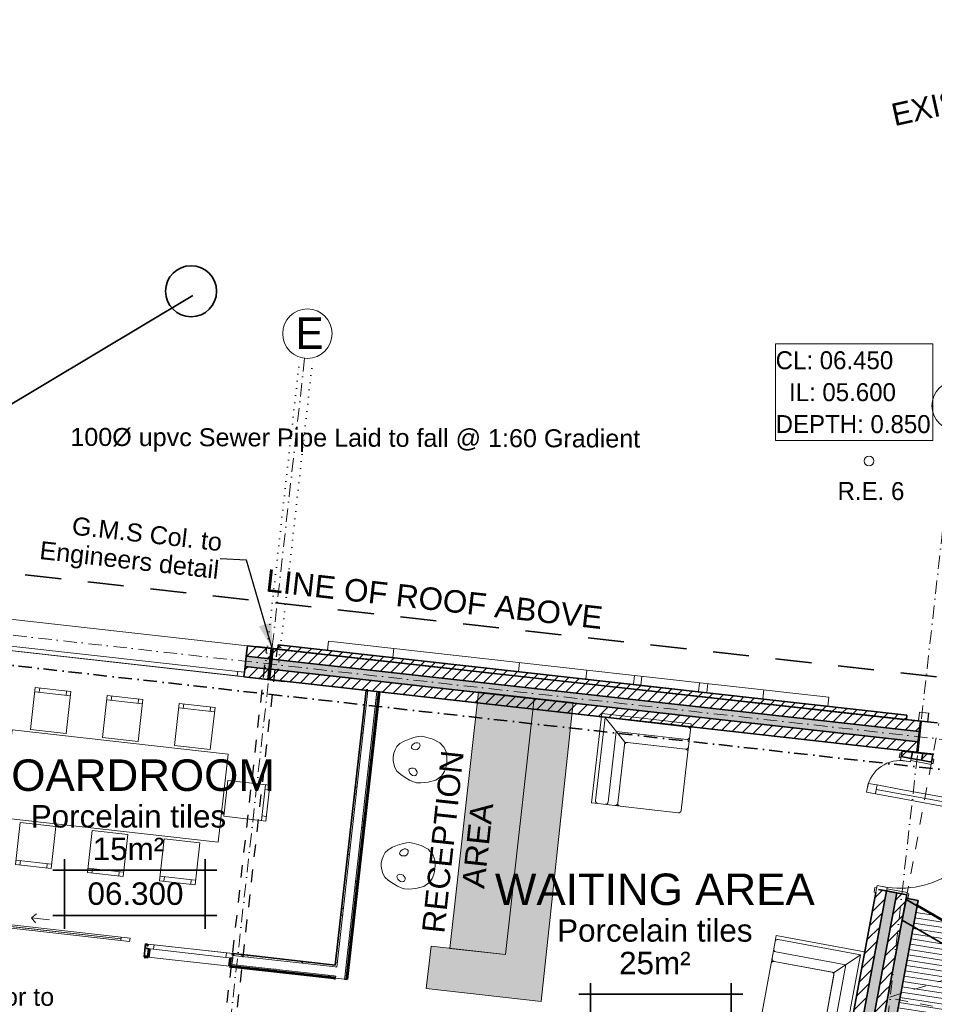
# Model space of a CAD drawing. Header units: millimetres. Extents: x -115474967 to 444143, y -74377 to 241828222.
# Tile 563 of 590: x 210385 to 220560, y 332842 to 343794. Entities that reach past the tile are written whole.
import ezdxf

# ---------------------------------------------------------------- set-up
doc = ezdxf.new("R2010")
doc.units = ezdxf.units.MM
doc.header["$MEASUREMENT"] = 0
for name, pattern in [('Dashed', [280, 140, -140]), ('Dense Dotted', [80, 0, -80]), ('Dot & Dashed', [280, 150, -60, 0, -70]), ('Long Dashed', [700, 400, -300])]:
    doc.linetypes.add(name, pattern=pattern)
for name, color, linetype, lineweight in [('0_Pen_No__1', 7, 'Continuous', 30), ('0_Pen_No__16', 9, 'Continuous', 20), ('0_Pen_No__6', 7, 'Continuous', 5), ('A_BEAMS_Pen_No__2', 7, 'Continuous', 20), ('A_BEAMS_Pen_No__3', 7, 'Continuous', 15), ('A_COLUMNS_Pen_No__3', 7, 'Continuous', 15), ('A_COLUMNS_Pen_No__84', 255, 'Continuous', 20), ('A_FLOORS STRUCTURE_Pen_No__3', 7, 'Continuous', 15), ('A_FLOORS STRUCTURE_Pen_No__8', 255, 'Continuous', 0), ('A_ROOF SHEET_Pen_No__5', 7, 'Continuous', 5), ('A_SURVEY_Pen_No__1', 7, 'Continuous', 30), ('A_SURVEY_Pen_No__6', 7, 'Continuous', 5), ('A_WALL LOAD_Pen_No__1', 7, 'Continuous', 30), ('A_WALL LOAD_Pen_No__128', 9, 'Continuous', 0), ('A_WALL LOAD_Pen_No__3', 7, 'Continuous', 15), ('A_WALL LOAD_Pen_No__41', 7, 'Continuous', 60), ('A_WALL LOAD_Pen_No__6', 7, 'Continuous', 5), ('B_FURN LOOSE_Pen_No__4', 7, 'Continuous', 5), ('C-GRID _Pen_No__5', 7, 'Continuous', 5), ('C_TEXT GA_Pen_No__6', 7, 'Continuous', 5), ('PALLISADE FENCE_Pen_No__1', 7, 'Continuous', 30), ('SEWER LINE_Pen_No__1', 7, 'Continuous', 30), ('SEWER LINE_Pen_No__10', 9, 'Continuous', 20), ('SEWER LINE_Pen_No__6', 7, 'Continuous', 5)]:
    doc.layers.add(name, color=color, linetype=linetype, lineweight=lineweight)
for name, color, linetype in [('A_BEAMS', 7, 'Continuous'), ('A_COLUMNS', 7, 'Continuous'), ('B_FURN LOOSE', 7, 'Continuous')]:
    doc.layers.add(name, color=color, linetype=linetype)
for name, color, linetype, lineweight, true_color in [('A_COLUMNS_Pen_No__7', 7, 'Continuous', 5, 0x3f3f3f), ('A_WALL LOAD_Pen_No__21', 7, 'Continuous', 0, 0x73a901), ('A_WALL LOAD_Pen_No__7', 7, 'Continuous', 5, 0x3f3f3f)]:
    doc.layers.add(name, color=color, linetype=linetype, lineweight=lineweight, true_color=true_color)
doc.styles.add('GENERATED_STYLE_1', font='GOTHIC.TTF')
doc.styles.add('GENERATED_STYLE_4', font='txt.shx')
doc.dimstyles.new('GENERATED_STYLE__5', dxfattribs={"dimtxt": 0.18, "dimasz": 273.6, "dimexe": 0.18, "dimexo": 0.0625, "dimgap": 0.09, "dimtad": 0, "dimtih": 1, "dimtoh": 1, "dimdec": 4, "dimzin": 0, "dimdsep": 46, "dimcen": 0.09, "dimadec": 0, "dimazin": 0, "dimtfac": 1, "dimtdec": 4, "dimtmove": 0, "dimatfit": 3, "dimldrblk": 'ARROWHEAD_5', "dimfxl": 1, "dimtolj": 1, "dimtzin": 0, "dimarcsym": 0})
pattern_1 = [(45, (-139724, 252382.34), (-63.63961, 63.63961), [])]
pattern_2 = [(0, (-139724, 252382.34), (0, 75), [0, -75])]
pattern_3 = [(45, (0, 0), (-159.09903, 159.09903), []), (45, (-53.03, 53.03), (-159.09903, 159.09903), [])]

# ---------------------------------------------------------------- blocks, each defined once
blk = doc.blocks.new('TRANSNET LOGO[44]', base_point=(353535, 84400))
at = {"layer": 'A_BEAMS_Pen_No__3', "color": 30, "linetype": 'Continuous', "lineweight": 15}
for p, q in [((353535, 84400), (353546, 84499)), ((353546, 84499), (354270, 84418)), ((353535, 84400), (354259, 84319)), ((354259, 84319), (354270, 84418)), ((354270, 84418), (356419, 84178)), ((354259, 84319), (356408, 84078)), ((355659, 84162), (355670, 84261)), ((356408, 84078), (356419, 84178)), ((356419, 84178), (356948, 84118)), ((356937, 84019), (356948, 84118)), ((356948, 84118), (359111, 83876)), ((356408, 84078), (356937, 84019)), ((356937, 84019), (359100, 83776)), ((357018, 84010), (357029, 84109)), ((357661, 83938), (357673, 84037)), ((357754, 83927), (357765, 84027)), ((358376, 83858), (358387, 83957)), ((359100, 83776), (359111, 83876))]:
    blk.add_line(p, q, dxfattribs=at)
blk = doc.blocks.new('Downspout 24[47]', base_point=(360165, 83654))
at = {"layer": 'A_COLUMNS_Pen_No__84', "color": 255, "linetype": 'Continuous', "lineweight": 20, "flags": 128}
for points in [[(360250, 83596), (360212, 83601), (360223, 83700), (360119, 83711), (360108, 83612), (360071, 83616), (360070, 83614), (360110, 83610), (360121, 83709), (360221, 83698), (360210, 83599), (360249, 83594)], [(360250, 83596), (360212, 83601), (360223, 83700), (360119, 83711), (360108, 83612), (360071, 83616), (360070, 83614), (360110, 83610), (360121, 83709), (360221, 83698), (360210, 83599), (360249, 83594)], [(360250, 83596), (360212, 83601), (360223, 83700), (360119, 83711), (360108, 83612), (360071, 83616), (360070, 83614), (360110, 83610), (360121, 83709), (360221, 83698), (360210, 83599), (360249, 83594)], [(360250, 83596), (360212, 83601), (360223, 83700), (360119, 83711), (360108, 83612), (360071, 83616), (360070, 83614), (360110, 83610), (360121, 83709), (360221, 83698), (360210, 83599), (360249, 83594)], [(360250, 83596), (360212, 83601), (360223, 83700), (360119, 83711), (360108, 83612), (360071, 83616), (360070, 83614), (360110, 83610), (360121, 83709), (360221, 83698), (360210, 83599), (360249, 83594)], [(360250, 83596), (360212, 83601), (360223, 83700), (360119, 83711), (360108, 83612), (360071, 83616), (360070, 83614), (360110, 83610), (360121, 83709), (360221, 83698), (360210, 83599), (360249, 83594)], [(360210, 83599), (360220, 83698), (360121, 83709), (360110, 83610)]]:
    blk.add_lwpolyline(points, close=True, dxfattribs=at)
blk = doc.blocks.new('Designer Chair 11 24[74]', base_point=(354758, 82224))
at = {"layer": 'B_FURN LOOSE_Pen_No__4', "color": 5, "linetype": 'Continuous', "lineweight": 5}
for p, q in [((354413, 82257), (354366, 82247)), ((354449, 82259), (354413, 82257)), ((354496, 82250), (354449, 82259)), ((354176, 82147), (354156, 82111)), ((354208, 82180), (354176, 82147)), ((354257, 82208), (354208, 82180)), ((354313, 82230), (354257, 82208)), ((354366, 82247), (354313, 82230)), ((354336, 82142), (354341, 82157)), ((354341, 82157), (354353, 82171)), ((354353, 82171), (354370, 82182)), ((354370, 82182), (354388, 82189)), ((354388, 82189), (354406, 82189)), ((354406, 82189), (354421, 82182)), ((354421, 82182), (354431, 82170)), ((354432, 82154), (354428, 82138)), ((354431, 82170), (354432, 82154)), ((354574, 82225), (354496, 82250)), ((354652, 82185), (354574, 82225)), ((354700, 82132), (354652, 82185)), ((354141, 82073), (354132, 82035)), ((354132, 81995), (354132, 82035)), ((354156, 82111), (354141, 82073)), ((354338, 82129), (354336, 82142)), ((354347, 82121), (354338, 82129)), ((354361, 82112), (354347, 82121)), ((354380, 82110), (354361, 82112)), ((354400, 82113), (354380, 82110)), ((354416, 82124), (354400, 82113)), ((354428, 82138), (354416, 82124)), ((354704, 82125), (354700, 82132)), ((354724, 82073), (354704, 82125)), ((354726, 82067), (354724, 82073)), ((354731, 82012), (354726, 82067)), ((354138, 81955), (354132, 81995)), ((354149, 81915), (354138, 81955)), ((354728, 81965), (354720, 81919)), ((354728, 81965), (354731, 82012)), ((354173, 81875), (354149, 81915)), ((354214, 81837), (354173, 81875)), ((354263, 81803), (354214, 81837)), ((354311, 81896), (354306, 81883)), ((354306, 81883), (354307, 81868)), ((354307, 81868), (354316, 81851)), ((354321, 81902), (354311, 81896)), ((354316, 81851), (354329, 81836)), ((354337, 81906), (354321, 81902)), ((354329, 81836), (354346, 81826)), ((354356, 81905), (354337, 81906)), ((354346, 81826), (354363, 81822)), ((354374, 81896), (354356, 81905)), ((354363, 81822), (354380, 81825)), ((354388, 81883), (354374, 81896)), ((354380, 81825), (354391, 81834)), ((354396, 81866), (354388, 81883)), ((354391, 81834), (354397, 81849)), ((354397, 81849), (354396, 81866)), ((354668, 81815), (354662, 81810)), ((354699, 81861), (354668, 81815)), ((354703, 81867), (354699, 81861)), ((354720, 81919), (354703, 81867)), ((354311, 81774), (354263, 81803)), ((354354, 81754), (354311, 81774)), ((354389, 81743), (354354, 81754)), ((354437, 81741), (354389, 81743)), ((354518, 81748), (354437, 81741)), ((354604, 81769), (354518, 81748)), ((354662, 81810), (354604, 81769))]:
    blk.add_line(p, q, dxfattribs=at)
blk = doc.blocks.new('Designer Chair 11 24[78]', base_point=(354833, 82890))
at = {"layer": 'B_FURN LOOSE_Pen_No__4', "color": 5, "linetype": 'Continuous', "lineweight": 5}
for p, q in [((354339, 83359), (354307, 83326)), ((354388, 83387), (354339, 83359)), ((354443, 83410), (354388, 83387)), ((354496, 83427), (354443, 83410)), ((354472, 83337), (354484, 83351)), ((354484, 83351), (354500, 83363)), ((354543, 83438), (354496, 83427)), ((354500, 83363), (354518, 83369)), ((354518, 83369), (354537, 83369)), ((354537, 83369), (354552, 83363)), ((354579, 83441), (354543, 83438)), ((354552, 83363), (354561, 83351)), ((354561, 83351), (354563, 83335)), ((354626, 83432), (354579, 83441)), ((354704, 83407), (354626, 83432)), ((354783, 83368), (354704, 83407)), ((354831, 83315), (354783, 83368)), ((354273, 83252), (354264, 83213)), ((354287, 83290), (354273, 83252)), ((354307, 83326), (354287, 83290)), ((354467, 83322), (354472, 83337)), ((354469, 83309), (354467, 83322)), ((354478, 83301), (354469, 83309)), ((354493, 83293), (354478, 83301)), ((354512, 83290), (354493, 83293)), ((354531, 83294), (354512, 83290)), ((354548, 83304), (354531, 83294)), ((354559, 83319), (354548, 83304)), ((354563, 83335), (354559, 83319)), ((354835, 83308), (354831, 83315)), ((354856, 83257), (354835, 83308)), ((354858, 83250), (354856, 83257)), ((354863, 83196), (354858, 83250)), ((354265, 83173), (354264, 83213)), ((354270, 83133), (354265, 83173)), ((354282, 83093), (354270, 83133)), ((354860, 83149), (354853, 83103)), ((354860, 83149), (354863, 83196)), ((354306, 83054), (354282, 83093)), ((354348, 83016), (354306, 83054)), ((354444, 83076), (354439, 83063)), ((354439, 83063), (354441, 83048)), ((354441, 83048), (354450, 83031)), ((354454, 83082), (354444, 83076)), ((354450, 83031), (354463, 83016)), ((354470, 83086), (354454, 83082)), ((354489, 83085), (354470, 83086)), ((354508, 83077), (354489, 83085)), ((354522, 83063), (354508, 83077)), ((354530, 83046), (354522, 83063)), ((354525, 83015), (354530, 83030)), ((354530, 83030), (354530, 83046)), ((354833, 83044), (354802, 82998)), ((354836, 83050), (354833, 83044)), ((354853, 83103), (354836, 83050)), ((354397, 82982), (354348, 83016)), ((354445, 82954), (354397, 82982)), ((354489, 82934), (354445, 82954)), ((354463, 83016), (354479, 83006)), ((354479, 83006), (354497, 83002)), ((354524, 82924), (354489, 82934)), ((354497, 83002), (354513, 83005)), ((354513, 83005), (354525, 83015)), ((354571, 82922), (354524, 82924)), ((354653, 82930), (354571, 82922)), ((354738, 82951), (354653, 82930)), ((354796, 82993), (354738, 82951)), ((354802, 82998), (354796, 82993))]:
    blk.add_line(p, q, dxfattribs=at)
blk = doc.blocks.new('Dining Table Rectangle 24[92]', base_point=(351171, 82887))
at = {"layer": 'B_FURN LOOSE_Pen_No__4', "color": 5, "linetype": 'Continuous', "lineweight": 5}
for p, q in [((350276, 83935), (350674, 83891)), ((350326, 83930), (350331, 83979)), ((350624, 83896), (350630, 83946)), ((351077, 83845), (351475, 83801)), ((351127, 83840), (351133, 83890)), ((351425, 83806), (351431, 83856)), ((351928, 83750), (351934, 83800)), ((351878, 83756), (352276, 83711)), ((352226, 83717), (352232, 83766)), ((349500, 82873), (349545, 83271)), ((349539, 83221), (349489, 83227)), ((349506, 82923), (349456, 82929)), ((352842, 82901), (352798, 82504)), ((352837, 82852), (352886, 82846)), ((352803, 82554), (352853, 82548)), ((350067, 82064), (350464, 82019)), ((350116, 82058), (350111, 82008)), ((350414, 82025), (350409, 81975)), ((350868, 81974), (351265, 81929)), ((350917, 81968), (350912, 81919)), ((351215, 81935), (351210, 81885)), ((351669, 81884), (352066, 81840)), ((351718, 81879), (351713, 81829)), ((352017, 81845), (352011, 81795))]:
    blk.add_line(p, q, dxfattribs=at)
at = {"layer": 'B_FURN LOOSE_Pen_No__4', "color": 5, "linetype": 'Continuous', "lineweight": 5, "flags": 128}
for points in [[(350229, 83518), (350627, 83473), (350679, 83940), (350282, 83985)], [(351031, 83428), (351428, 83383), (351480, 83851), (351083, 83895)], [(351832, 83338), (352229, 83294), (352282, 83761), (351884, 83805)], [(349915, 82533), (352318, 82264), (352428, 83241), (350024, 83511)], [(349918, 82827), (349962, 83224), (349495, 83276), (349450, 82879)], [(352425, 82948), (352380, 82551), (352847, 82498), (352892, 82896)], [(350113, 82481), (350511, 82436), (350458, 81969), (350061, 82014)], [(350914, 82391), (351312, 82347), (351260, 81880), (350862, 81924)], [(351715, 82301), (352113, 82257), (352061, 81790), (351663, 81834)]]:
    blk.add_lwpolyline(points, close=True, dxfattribs=at)
blk = doc.blocks.new('Sofa Set 01 24[111]', base_point=(357466, 82587))
at = {"layer": 'B_FURN LOOSE_Pen_No__4', "color": 5, "linetype": 'Continuous', "lineweight": 5}
for p, q in [((356472, 82701), (356587, 83695)), ((356587, 83695), (357580, 83580)), ((356622, 83650), (356515, 82726)), ((357546, 83544), (356622, 83650)), ((356840, 83375), (356622, 83650)), ((357572, 83511), (357580, 83580)), ((356655, 82710), (356745, 83495)), ((356745, 83495), (357530, 83405)), ((357550, 83323), (357572, 83511)), ((356762, 82698), (356840, 83375)), ((356840, 83375), (357517, 83297)), ((356870, 83372), (357517, 83297)), ((356762, 82698), (356837, 83345)), ((357544, 83264), (357469, 82617)), ((357550, 83323), (357544, 83264)), ((356472, 82701), (356542, 82693)), ((356542, 82693), (356729, 82672)), ((356729, 82672), (356789, 82665)), ((357436, 82590), (356789, 82665))]:
    blk.add_line(p, q, dxfattribs=at)
for centre, start, end in [((357542, 83514), 353.4388, 83.4388), ((356867, 83342), 83.4388, 173.4388), ((357533, 83435), 263.4388, 353.4388), ((357521, 83327), 263.4388, 353.4388), ((357514, 83267), 353.4388, 83.4388), ((356545, 82723), 173.4388, 263.4388), ((356625, 82714), 263.4388, 353.4388), ((356733, 82702), 263.4388, 353.4388), ((356792, 82695), 173.4388, 263.4388), ((357439, 82620), 263.4388, 353.4388)]:
    blk.add_arc(centre, 30, start, end, dxfattribs=at)
blk = doc.blocks.new('Sofa Set 01 24[112]', base_point=(358343, 80243))
at = {"layer": 'B_FURN LOOSE_Pen_No__4', "color": 5, "linetype": 'Continuous', "lineweight": 5}
for p, q in [((358513, 81157), (358479, 80972)), ((358526, 81226), (358513, 81157)), ((358526, 81226), (359509, 81043)), ((359462, 81011), (358548, 81181)), ((358479, 80972), (358468, 80913)), ((358522, 81044), (359299, 80899)), ((359172, 80812), (359462, 81011)), ((359292, 80097), (359462, 81011)), ((359509, 81043), (359326, 80060)), ((358349, 80273), (358468, 80913)), ((358503, 80937), (359143, 80818)), ((358503, 80937), (359172, 80812)), ((359299, 80899), (359155, 80123)), ((359172, 80812), (359048, 80143)), ((359167, 80783), (359048, 80143)), ((359013, 80119), (358373, 80238)), ((359072, 80108), (359013, 80119)), ((359072, 80108), (359257, 80073)), ((359257, 80073), (359326, 80060))]:
    blk.add_line(p, q, dxfattribs=at)
for centre, start, end in [((358543, 81152), 79.4689, 169.4689), ((358528, 81073), 169.4689, 259.4689), ((358508, 80966), 169.4689, 259.4689), ((358497, 80907), 79.4689, 169.4689), ((359137, 80788), 349.4689, 79.4689), ((358378, 80267), 169.4689, 259.4689), ((359018, 80148), 259.4689, 349.4689), ((359077, 80137), 169.4689, 259.4689), ((359184, 80117), 169.4689, 259.4689), ((359263, 80103), 259.4689, 349.4689)]:
    blk.add_arc(centre, 30, start, end, dxfattribs=at)
blk = doc.blocks.new('IPE Column 20[140]', base_point=(352898, 84244))
at = {"layer": 'A_COLUMNS_Pen_No__7', "linetype": 'Continuous', "lineweight": 5, "true_color": 0x9f07ff}
h = blk.add_hatch(dxfattribs=at)
h.set_pattern_fill('STEEL', color=190, style=0, pattern_type=2)
h.set_pattern_definition(pattern_3)
h.paths.add_polyline_path([(352701, 84086), (353055, 84046), (353056, 84053), (352882, 84073), (352921, 84415), (353094, 84396), (353095, 84403), (352741, 84443), (352740, 84436), (352914, 84416), (352875, 84073), (352702, 84093)])
at = {"layer": 'A_COLUMNS_Pen_No__3', "color": 30, "linetype": 'Continuous', "lineweight": 15}
for p, q in [((352741, 84443), (352740, 84436)), ((352740, 84436), (352914, 84416)), ((353095, 84403), (352741, 84443)), ((352914, 84416), (352875, 84073)), ((352882, 84073), (352921, 84415)), ((352921, 84415), (353094, 84396)), ((353094, 84396), (353095, 84403)), ((352702, 84093), (352701, 84086)), ((352701, 84086), (353055, 84046)), ((352875, 84073), (352702, 84093)), ((353056, 84053), (352882, 84073)), ((353055, 84046), (353056, 84053))]:
    blk.add_line(p, q, dxfattribs=at)
blk = doc.blocks.new('IPE Column 20[147]', base_point=(360119, 83435))
at = {"layer": 'A_COLUMNS_Pen_No__7', "linetype": 'Continuous', "lineweight": 5, "true_color": 0x9f07ff}
h = blk.add_hatch(dxfattribs=at)
h.set_pattern_fill('STEEL', color=190, style=0, pattern_type=2)
h.set_pattern_definition(pattern_3)
h.paths.add_polyline_path([(359922, 83277), (360276, 83237), (360277, 83244), (360104, 83263), (360142, 83606), (360315, 83587), (360316, 83594), (359962, 83633), (359962, 83626), (360135, 83607), (360097, 83264), (359923, 83284)])
at = {"layer": 'A_COLUMNS_Pen_No__3', "color": 30, "linetype": 'Continuous', "lineweight": 15}
for p, q in [((360316, 83594), (359962, 83633)), ((359962, 83633), (359962, 83626)), ((359962, 83626), (360135, 83607)), ((360135, 83607), (360097, 83264)), ((360104, 83263), (360142, 83606)), ((360142, 83606), (360315, 83587)), ((360315, 83587), (360316, 83594)), ((359923, 83284), (359922, 83277)), ((359922, 83277), (360276, 83237)), ((360097, 83264), (359923, 83284)), ((360277, 83244), (360104, 83263)), ((360276, 83237), (360277, 83244))]:
    blk.add_line(p, q, dxfattribs=at)
blk = doc.blocks.new('ARROWHEAD_5')
at = {"linetype": 'Continuous', "lineweight": 0}
blk.add_hatch(color=0, dxfattribs=at).paths.add_polyline_path([(-1, 0.2679), (0, 0), (-1, -0.2679)])
at = {"color": 0, "linetype": 'Continuous', "lineweight": 0}
blk.add_line((0, 0), (-1, 0), dxfattribs=at)

msp = doc.modelspace()

# ---------------------------------------------------------------- hatches: boundary and pattern name
at = {"layer": 'A_FLOORS STRUCTURE_Pen_No__8', "linetype": 'Continuous', "lineweight": 0}
for points in [[(216184.99459, 332874.9311), (216542.94637, 336198.72433), (216110.04569, 336247.23098), (215790.40863, 333394.60984), (214961.01198, 333487.54399), (214908.39656, 333017.97429)], [(215169.47506, 333464.18563), (215790.40863, 333394.60984), (216110.04569, 336247.23098), (215489.11212, 336316.80677)]]:
    msp.add_hatch(color=255, dxfattribs=at).paths.add_polyline_path(points)
at = {"layer": 'A_WALL LOAD_Pen_No__128', "linetype": 'Continuous', "lineweight": 0}
msp.add_hatch(color=9, dxfattribs=at).paths.add_polyline_path([(220248.37318, 334021.1343), (218956.526, 327080.40487), (218929.07854, 326932.93746), (219061.47813, 326908.29452), (220380.77814, 333996.52025)])
at = {"layer": 'A_WALL LOAD_Pen_No__6', "linetype": 'Continuous', "lineweight": 5}
h = msp.add_hatch(dxfattribs=at)
h.set_pattern_fill('HATCH__PLY__', style=0, pattern_type=2)
h.set_pattern_definition([(351.1421, (223231.97, 329954.14), (9.23905, 59.2844), [])])
h.paths.add_polyline_path([(226939.73634, 325887.14261), (227507.41042, 329795.94628), (220371.96951, 333949.19394), (219089.8044, 327060.48355)])
at = {"layer": 'A_WALL LOAD_Pen_No__7', "linetype": 'Continuous', "lineweight": 5, "true_color": 0x9f07ff}
h = msp.add_hatch(dxfattribs=at)
h.set_pattern_fill('HATCH__BRICK', color=190, style=0, pattern_type=2)
h.set_pattern_definition(pattern_1)
h.paths.add_polyline_path([(212905.45321, 336714.62517), (213170.61229, 336684.91403), (213183.41796, 336799.19883), (212918.25888, 336828.90997)])
h = msp.add_hatch(dxfattribs=at)
h.set_pattern_fill('HATCH__BRICK', color=190, style=0, pattern_type=2)
h.set_pattern_definition(pattern_1)
h.paths.add_polyline_path([(220405.6068, 335989.95014), (213204.19444, 336796.8708), (213191.38879, 336682.586), (220392.80115, 335875.66535)])
h = msp.add_hatch(dxfattribs=at)
h.set_pattern_fill('HATCH__BRICK', color=190, style=0, pattern_type=2)
h.set_pattern_definition(pattern_1)
h.paths.add_polyline_path([(213255.87138, 336791.08038), (220249.69704, 336007.42011), (220255.26471, 336057.10915), (213261.43905, 336840.76942)])
for points in [[(212892.64766, 336600.34037), (213157.80664, 336570.62923), (213170.61231, 336684.91403), (212905.45322, 336714.62517)], [(220392.80115, 335875.66535), (213191.38879, 336682.586), (213178.58314, 336568.3012), (220379.9955, 335761.38055)], [(219829.90958, 333028.55751), (219942.97251, 333007.53916), (220142.60284, 334081.39933), (220029.53991, 334102.41772)], [(218969.66766, 327771.8953), (219942.97252, 333007.53916), (219829.90958, 333028.55753), (218856.60473, 327792.91367)]]:
    msp.add_hatch(color=190, dxfattribs=at).paths.add_polyline_path(points)
h = msp.add_hatch(dxfattribs=at)
h.set_pattern_fill('HATCH__BRICK', color=190, style=0, pattern_type=2)
h.set_pattern_definition(pattern_1)
h.paths.add_polyline_path([(212879.84201, 336486.05555), (213145.00099, 336456.34441), (213157.80666, 336570.62921), (212892.64767, 336600.34036)])
h = msp.add_hatch(dxfattribs=at)
h.set_pattern_fill('HATCH__BRICK', color=190, style=0, pattern_type=2)
h.set_pattern_definition(pattern_1)
h.paths.add_polyline_path([(220379.9955, 335761.38055), (213178.58314, 336568.3012), (213165.77749, 336454.0164), (220367.18985, 335647.09575)])
h = msp.add_hatch(dxfattribs=at)
h.set_pattern_fill('HATCH__GYPSUM', color=190, style=0, pattern_type=2)
h.set_pattern_definition(pattern_2)
h.paths.add_polyline_path([(213915.89662, 333276.54482), (214258.21738, 336331.60814), (214238.34176, 336333.83521), (213896.02061, 333278.76847)])
h = msp.add_hatch(dxfattribs=at)
h.set_pattern_fill('HATCH__GYPSUM', color=190, style=0, pattern_type=2)
h.set_pattern_definition(pattern_2)
h.paths.add_polyline_path([(214023.81014, 333117.07422), (214382.43999, 336317.68896), (214357.59547, 336320.4728), (213998.96562, 333119.85806)])
h = msp.add_hatch(dxfattribs=at)
h.set_pattern_fill('HATCH__BRICK', color=190, style=0, pattern_type=2)
h.set_pattern_definition(pattern_1)
h.paths.add_polyline_path([(220190.62959, 335598.17007), (220303.69256, 335577.15168), (220317.63393, 335645.60848), (220201.85997, 335658.58099)])
h = msp.add_hatch(dxfattribs=at)
h.set_pattern_fill('HATCH__BRICK', color=190, style=0, pattern_type=2)
h.set_pattern_definition(pattern_1)
h.paths.add_polyline_path([(220431.61618, 335632.8123), (220416.75548, 335556.1333), (220529.81841, 335535.11494), (220545.60369, 335620.02785)])
h = msp.add_hatch(dxfattribs=at)
h.set_pattern_fill('HATCH__BRICK', color=190, style=0, pattern_type=2)
h.set_pattern_definition(pattern_1)
h.paths.add_polyline_path([(219716.84664, 333049.57589), (219829.90957, 333028.55753), (220029.5399, 334102.4177), (219916.47697, 334123.43606)])
h = msp.add_hatch(dxfattribs=at)
h.set_pattern_fill('HATCH__BRICK', color=190, style=0, pattern_type=2)
h.set_pattern_definition(pattern_1)
h.paths.add_polyline_path([(219942.97253, 333007.53914), (220056.03546, 332986.52079), (220255.66578, 334060.38096), (220142.60285, 334081.39931)])
h = msp.add_hatch(dxfattribs=at)
h.set_pattern_fill('HATCH__GYPSUM', color=190, style=0, pattern_type=2)
h.set_pattern_definition(pattern_2)
h.paths.add_polyline_path([(211790.03276, 333368.47296), (211814.87776, 333365.6934), (211825.44006, 333460.10441), (211800.59506, 333462.88396), (211792.81231, 333393.31796)])
h = msp.add_hatch(dxfattribs=at)
h.set_pattern_fill('HATCH__GYPSUM', color=190, style=0, pattern_type=2)
h.set_pattern_definition(pattern_2)
h.paths.add_polyline_path([(212757.93528, 333385.96793), (213893.79352, 333258.89285), (213896.02061, 333278.76849), (212760.15893, 333405.84392)])
h = msp.add_hatch(dxfattribs=at)
h.set_pattern_fill('HATCH__GYPSUM', color=190, style=0, pattern_type=2)
h.set_pattern_definition(pattern_2)
h.paths.add_polyline_path([(212746.81707, 333286.58791), (212744.03751, 333261.7429), (213879.87438, 333134.67024), (213882.6582, 333159.51479)])
h = msp.add_hatch(dxfattribs=at)
h.set_pattern_fill('HATCH__BRICK', color=190, style=0, pattern_type=2)
h.set_pattern_definition(pattern_1)
h.paths.add_polyline_path([(218856.60473, 327792.91367), (219829.90958, 333028.55753), (219716.84664, 333049.5759), (218743.54179, 327813.93204)])
h = msp.add_hatch(dxfattribs=at)
h.set_pattern_fill('HATCH__BRICK', color=190, style=0, pattern_type=2)
h.set_pattern_definition(pattern_1)
h.paths.add_polyline_path([(219082.7306, 327750.87693), (220056.03546, 332986.52079), (219942.97252, 333007.53916), (218969.66766, 327771.8953)])

# ---------------------------------------------------------------- linework, layer by layer
at = {"layer": '0_Pen_No__1', "color": 214, "linetype": 'Dot & Dashed', "lineweight": 35}
msp.add_line((229448.10121, 334465.96324), (170915.0884, 341024.62729), dxfattribs=at)
at = {"layer": '0_Pen_No__16', "color": 8, "linetype": 'Dense Dotted', "lineweight": 20}
for p, q in [((213115.29713, 336587.72337), (213501.56362, 340034.98316)), ((213259.39333, 336571.55908), (213645.66185, 340018.83691))]:
    msp.add_line(p, q, dxfattribs=at)
at = {"layer": '0_Pen_No__6', "color": 7, "linetype": 'Dashed', "lineweight": 5}
for points in [[(220042.84768, 332915.58053), (220610.11232, 335967.03547)], [(226339.57262, 334901.93145), (220042.84768, 332915.58053)], [(225772.30798, 331850.47651), (220042.84768, 332915.58053)]]:
    msp.add_lwpolyline(points, dxfattribs=at)
at = {"layer": 'A_BEAMS_Pen_No__2', "color": 1, "linetype": 'Dashed', "lineweight": 25}
for p, q in [((211609.69703, 323121.01849), (213134.70289, 336815.27086)), ((211722.65634, 323071.43238), (213253.95659, 336801.90845))]:
    msp.add_line(p, q, dxfattribs=at)
at = {"layer": 'A_FLOORS STRUCTURE_Pen_No__3', "color": 30, "linetype": 'Continuous', "lineweight": 15}
for points in [[(216184.99459, 332874.9311), (216542.94637, 336198.72433), (216110.04569, 336247.23098), (215790.40863, 333394.60984), (214961.01198, 333487.54399), (214908.39656, 333017.97429)], [(215169.47506, 333464.18563), (215790.40863, 333394.60984), (216110.04569, 336247.23098), (215489.11212, 336316.80677)]]:
    msp.add_lwpolyline(points, close=True, dxfattribs=at)
at = {"layer": 'A_ROOF SHEET_Pen_No__5', "color": 4, "linetype": 'Dot & Dashed', "lineweight": 5}
msp.add_lwpolyline([(218956.526, 327080.40487), (226939.73634, 325887.14261), (227507.41042, 329795.94628), (220248.37318, 334021.1343)], close=True, dxfattribs=at)
at = {"layer": 'A_SURVEY_Pen_No__1', "color": 214, "linetype": 'Continuous', "lineweight": 35}
msp.add_circle((212291.55061, 340773.89505), 284.0988, dxfattribs=at)
at = {"layer": 'A_WALL LOAD_Pen_No__1', "color": 214, "linetype": 'Continuous', "lineweight": 35}
for p, q in [((212905.45327, 336714.62517), (212918.25892, 336828.90997)), ((212905.45327, 336714.62517), (212918.25892, 336828.90997)), ((212892.64762, 336600.34037), (212905.45327, 336714.62517)), ((212892.64762, 336600.34037), (212905.45327, 336714.62517)), ((213170.61231, 336684.91404), (212905.45327, 336714.62515)), ((220392.80115, 335875.66535), (213191.38879, 336682.586)), ((212885.40964, 336535.74461), (212892.64762, 336600.34037)), ((212885.40964, 336535.74461), (212892.64762, 336600.34037)), ((213157.80666, 336570.6292), (212892.64762, 336600.34041)), ((220379.9955, 335761.38055), (213178.58314, 336568.3012)), ((212879.84197, 336486.05557), (212885.40964, 336535.74461)), ((212879.84197, 336486.05557), (212885.40964, 336535.74461)), ((212879.84197, 336486.05557), (212885.40964, 336535.74461)), ((220190.6296, 335598.17006), (220197.39203, 335634.54683)), ((220190.6296, 335598.17006), (220197.39203, 335634.54683)), ((220190.6296, 335598.17006), (220197.39203, 335634.54683)), ((220190.6296, 335598.17006), (220303.69254, 335577.15169)), ((220190.6296, 335598.17006), (220303.69254, 335577.15169)), ((220190.6296, 335598.17006), (220303.69254, 335577.15169)), ((220303.69256, 335577.1517), (220316.44123, 335645.72993)), ((220416.75547, 335556.13329), (220431.62081, 335632.83621)), ((220303.69254, 335577.15169), (220416.75548, 335556.13332)), ((220303.69254, 335577.15169), (220416.75548, 335556.13332)), ((220303.69254, 335577.15169), (220416.75548, 335556.13332)), ((220416.75548, 335556.13332), (220529.81842, 335535.11495)), ((220416.75548, 335556.13332), (220529.81842, 335535.11495)), ((220416.75548, 335556.13332), (220529.81842, 335535.11495)), ((220529.81842, 335535.11495), (220536.58085, 335571.49172)), ((220529.81842, 335535.11495), (220536.58085, 335571.49172)), ((220529.81842, 335535.11495), (220536.58085, 335571.49172)), ((219829.90958, 333028.55753), (220029.53989, 334102.4177)), ((219938.84773, 334119.27735), (220029.53989, 334102.4177)), ((219938.84773, 334119.27735), (220029.53989, 334102.4177)), ((219938.84773, 334119.27735), (220255.66577, 334060.38096)), ((219942.97253, 333007.53916), (220142.60284, 334081.39933)), ((220029.53989, 334102.4177), (220142.60283, 334081.39933)), ((220029.53989, 334102.4177), (220142.60283, 334081.39933)), ((220029.53989, 334102.4177), (220142.60283, 334081.39933)), ((220142.60283, 334081.39933), (220255.66577, 334060.38096)), ((220142.60283, 334081.39933), (220255.66577, 334060.38096)), ((220255.66577, 334060.38096), (220248.90334, 334024.00419)), ((220255.66577, 334060.38096), (220248.90334, 334024.00419)), ((220255.66577, 334060.38096), (220248.90334, 334024.00419)), ((211770.15675, 333370.6966), (211786.27817, 333514.79761)), ((211770.15675, 333370.6966), (211786.27817, 333514.79761)), ((211806.15417, 333512.57396), (211786.27817, 333514.79761)), ((211806.15417, 333512.57396), (211786.27817, 333514.7976)), ((211800.59506, 333462.88396), (211820.29245, 333460.6803)), ((212754.59982, 333356.15391), (212729.75482, 333358.93346)), ((218856.60473, 327792.91367), (219829.90958, 333028.55753)), ((218969.66766, 327771.8953), (219942.97252, 333007.53916))]:
    msp.add_line(p, q, dxfattribs=at)
for points in [[(213183.41796, 336799.19881), (212918.25889, 336828.90997)], [(213145.001, 336456.34441), (213183.41796, 336799.19881)], [(213204.19444, 336796.8708), (213165.77749, 336454.0164)], [(220405.6068, 335989.95014), (213204.19444, 336796.8708)], [(213261.43905, 336840.76942), (213255.87138, 336791.08038)], [(213255.87138, 336791.08038), (220249.69704, 336007.42011)], [(220255.26471, 336057.10915), (213261.43905, 336840.76942)], [(212879.84195, 336486.05557), (213145.001, 336456.34441)], [(213165.77749, 336454.0164), (220367.18985, 335647.09575)], [(214238.34176, 336333.83521), (213896.02061, 333278.76847)], [(214382.43999, 336317.68896), (214357.59547, 336320.4728)], [(220249.69704, 336007.42011), (220255.26471, 336057.10915)], [(220367.18985, 335647.09575), (220405.6068, 335989.95014)], [(220201.85997, 335658.58099), (220190.6296, 335598.17007)], [(220545.6037, 335620.02783), (220201.85997, 335658.58099)], [(220529.81842, 335535.11496), (220545.6037, 335620.02783)], [(219909.71452, 334087.0593), (219716.84664, 333049.5759)], [(220056.03546, 332986.52079), (220255.66577, 334060.38096)], [(220245.61243, 334006.30159), (220202.91142, 333776.60243)], [(221446.50836, 333307.30928), (220245.61243, 334006.30159)], [(220202.91142, 333776.60243), (221335.83762, 333117.17252)], [(213896.02061, 333278.76847), (212760.1589, 333405.84391)], [(214023.81014, 333117.07422), (213998.96562, 333119.85806)], [(219716.84664, 333049.5759), (218743.54179, 327813.93204)], [(219082.7306, 327750.87693), (220056.03546, 332986.52079)]]:
    msp.add_lwpolyline(points, dxfattribs=at)
at = {"layer": 'A_WALL LOAD_Pen_No__1', "color": 214, "linetype": 'Continuous', "lineweight": 35, "flags": 128}
msp.add_lwpolyline([(220248.37318, 334021.1343), (218956.526, 327080.40487), (218929.07854, 326932.93746), (219061.47813, 326908.29452), (220380.77814, 333996.52025)], close=True, dxfattribs=at)
at = {"layer": 'A_WALL LOAD_Pen_No__21', "color": 100, "linetype": 'Continuous', "lineweight": 0, "true_color": 0x00ff4d}
for p, q in [((214258.21738, 336331.60814), (213913.64714, 333256.46924)), ((214013.02715, 333245.35102), (214357.59547, 336320.4728)), ((211803.93053, 333492.69796), (211800.59506, 333462.88396)), ((211803.93053, 333492.69796), (211800.59506, 333462.88396)), ((212746.81707, 333286.5879), (212754.59982, 333356.15391)), ((212746.81707, 333286.58791), (213882.6582, 333159.51476)), ((212757.93528, 333385.96791), (212754.59982, 333356.15391)), ((212757.93528, 333385.96791), (212754.59982, 333356.15391)), ((212757.93528, 333385.96791), (212754.59982, 333356.15391)), ((213893.79355, 333258.89285), (212757.93527, 333385.96791)), ((213913.64714, 333256.46924), (213893.77114, 333258.69288)), ((213913.64714, 333256.46924), (213893.77114, 333258.69288)), ((214001.77977, 333144.97309), (214013.02715, 333245.35102)), ((213882.52376, 333158.31495), (213902.39976, 333156.09131)), ((213882.52376, 333158.31495), (213902.39976, 333156.09131)), ((213902.39976, 333156.09131), (213899.58753, 333130.9934)), ((213998.96562, 333119.85806), (214001.77977, 333144.97309))]:
    msp.add_line(p, q, dxfattribs=at)
for points in [[(214357.59547, 336320.4728), (214258.21738, 336331.60814)], [(213998.96562, 333119.85806), (213899.58753, 333130.9934)]]:
    msp.add_lwpolyline(points, dxfattribs=at)
at = {"layer": 'A_WALL LOAD_Pen_No__3', "color": 30, "linetype": 'Continuous', "lineweight": 15}
for p, q in [((212918.25892, 336828.90997), (210211.22876, 337132.23362)), ((212879.84197, 336486.05557), (210172.81181, 336789.37922)), ((220169.57365, 335588.86163), (220178.71207, 335638.01943)), ((220188.25361, 335585.38903), (220169.57365, 335588.86163)), ((220178.71207, 335638.01943), (220197.39203, 335634.54683)), ((220197.39203, 335634.54683), (220188.25361, 335585.38903)), ((220299.12333, 335552.57279), (220303.69254, 335577.15169)), ((220525.24921, 335510.53605), (220299.12333, 335552.57279)), ((220303.69254, 335577.15169), (220529.81842, 335535.11495)), ((220529.81842, 335535.11495), (220525.24921, 335510.53605)), ((220527.44243, 335522.33392), (220536.58085, 335571.49172)), ((220546.12239, 335518.86132), (220527.44243, 335522.33392)), ((220536.58085, 335571.49172), (220555.26081, 335568.01912)), ((220555.26081, 335568.01912), (220546.12239, 335518.86132)), ((219891.03456, 334090.5319), (219900.17298, 334139.6897)), ((219909.71452, 334087.0593), (219891.03456, 334090.5319)), ((219900.17298, 334139.6897), (219918.85294, 334136.2171)), ((219918.85294, 334136.2171), (219909.71452, 334087.0593)), ((220029.53989, 334102.4177), (220034.1091, 334126.9966)), ((220255.66577, 334060.38096), (220029.53989, 334102.4177)), ((220034.1091, 334126.9966), (220260.23498, 334084.95986)), ((220248.90334, 334024.00419), (220258.04176, 334073.16199)), ((220260.23498, 334084.95986), (220255.66577, 334060.38096)), ((220258.04176, 334073.16199), (220276.72172, 334069.68939)), ((220276.72172, 334069.68939), (220267.5833, 334020.53159)), ((220267.5833, 334020.53159), (220248.90334, 334024.00419)), ((210516.8539, 333802.72007), (210572.10301, 333846.85097)), ((210715.61391, 333780.48364), (210516.8539, 333802.72007)), ((210516.8539, 333802.72007), (210560.98479, 333747.47096)), ((211806.15417, 333512.57396), (212760.15893, 333405.84391)), ((211814.87776, 333365.6934), (212719.19251, 333264.52246))]:
    msp.add_line(p, q, dxfattribs=at)
at = {"layer": 'A_WALL LOAD_Pen_No__3', "color": 30, "linetype": 'Continuous', "lineweight": 15, "flags": 128}
msp.add_lwpolyline([(226939.73634, 325887.14261), (227507.41042, 329795.94628), (220371.96951, 333949.19394), (219089.8044, 327060.48355)], close=True, dxfattribs=at)
at = {"layer": 'A_WALL LOAD_Pen_No__3', "color": 30, "linetype": 'Continuous', "lineweight": 15}
for radius, start, end in [(370, 79.468945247, 169.468945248), (1050, 259.468945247, 349.468945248)]:
    msp.add_arc((220179.59968, 335183.19615), radius, start, end, dxfattribs=at)
at = {"layer": 'A_WALL LOAD_Pen_No__41', "color": 7, "linetype": 'Continuous', "lineweight": 60}
for p, q in [((211806.15417, 333512.57396), (211803.93053, 333492.69796)), ((211806.15417, 333512.57396), (211803.93053, 333492.69796)), ((211825.44006, 333460.10441), (211814.87776, 333365.6934)), ((211824.15764, 333448.64149), (211814.87776, 333365.6934)), ((212760.15893, 333405.84391), (212757.93528, 333385.96791)), ((212760.15893, 333405.84391), (212757.93528, 333385.96791)), ((212760.15893, 333405.84391), (212757.93528, 333385.96791)), ((211790.03276, 333368.47296), (211770.15675, 333370.6966)), ((211790.03276, 333368.47296), (211814.87776, 333365.6934)), ((211790.03276, 333368.47296), (211814.87776, 333365.6934)), ((212729.75482, 333358.93346), (212719.19251, 333264.52246)), ((212729.75482, 333358.93346), (212719.19251, 333264.52246)), ((212744.03751, 333261.7429), (212719.19251, 333264.52246)), ((212744.03751, 333261.7429), (212719.19251, 333264.52246))]:
    msp.add_line(p, q, dxfattribs=at)
for points in [[(214023.81014, 333117.07422), (214382.43999, 336317.68896)], [(214258.21738, 336331.60814), (214238.34176, 336333.83521)], [(212744.03751, 333261.7429), (213879.87436, 333134.67024)], [(213899.58753, 333130.9934), (213879.71192, 333133.22047)]]:
    msp.add_lwpolyline(points, dxfattribs=at)
at = {"layer": 'A_WALL LOAD_Pen_No__6', "color": 7, "linetype": 'Continuous', "lineweight": 5}
for p, q in [((212810.87608, 336544.09612), (210252.91305, 336830.71675)), ((210247.34537, 336781.02771), (212805.3084, 336494.40708)), ((212810.87608, 336544.09612), (212805.3084, 336494.40708)), ((212805.3084, 336494.40708), (212879.84197, 336486.05557)), ((212885.40964, 336535.74461), (212810.87608, 336544.09612)), ((220183.31886, 335558.84382), (220190.6296, 335598.17006)), ((220190.6296, 335598.17006), (220303.69254, 335577.15169)), ((220296.3818, 335537.82545), (220183.31886, 335558.84382)), ((220303.69254, 335577.15169), (220296.3818, 335537.82545)), ((219824.97039, 335299.97827), (219806.69354, 335201.66267)), ((219923.28599, 335281.70143), (219824.97039, 335299.97827)), ((219923.28599, 335281.70143), (219914.14756, 335232.54363)), ((220188.7381, 335232.35395), (219923.28599, 335281.70143)), ((219806.69354, 335201.66267), (219905.00914, 335183.38583)), ((219914.14756, 335232.54363), (219905.00914, 335183.38583)), ((219905.00914, 335183.38583), (220170.46126, 335134.03835)), ((220179.59968, 335183.19615), (219914.14756, 335232.54363)), ((219914.14756, 335232.54363), (220179.59968, 335183.19615)), ((219914.14756, 335232.54363), (220179.59968, 335183.19615)), ((220179.59968, 335183.19615), (221113.59787, 335009.56615)), ((221113.59787, 335009.56615), (220179.59968, 335183.19615)), ((221113.59787, 335009.56615), (220179.59968, 335183.19615)), ((221122.73629, 335058.72394), (220188.7381, 335232.35395)), ((220170.46126, 335134.03835), (221104.45945, 334960.40835)), ((219916.47695, 334123.43607), (219923.78769, 334162.76231)), ((219923.78769, 334162.76231), (220036.85063, 334141.74394)), ((220029.53989, 334102.4177), (219938.84773, 334119.27735)), ((220036.85063, 334141.74394), (220029.53989, 334102.4177)), ((211510.79371, 333570.77362), (209893.75037, 333751.68165)), ((211513.01736, 333590.64962), (211508.57007, 333550.89762)), ((211508.57007, 333550.89762), (211607.95007, 333539.7794)), ((211612.39736, 333579.5314), (211513.01736, 333590.64962)), ((211607.95007, 333539.7794), (211612.39736, 333579.5314)), ((211880.68917, 333504.2353), (211806.15417, 333512.57396)), ((211875.13007, 333454.5453), (211880.68917, 333504.2353)), ((212685.62392, 333414.18257), (211880.68917, 333504.2353)), ((211800.59506, 333462.88396), (211875.13007, 333454.5453)), ((211875.13007, 333454.5453), (212680.06482, 333364.49257)), ((212685.62392, 333414.18257), (212680.06482, 333364.49257)), ((212760.15893, 333405.84391), (212685.62392, 333414.18257)), ((212680.06482, 333364.49257), (212754.59982, 333356.15391))]:
    msp.add_line(p, q, dxfattribs=at)
for points in [[(211510.79371, 333570.77362), (209893.75037, 333751.68165), (209891.52673, 333731.80565), (211508.57007, 333550.89762)], [(211513.01736, 333590.64962), (209895.97402, 333771.55765), (209893.75037, 333751.68165), (211510.79371, 333570.77362)]]:
    msp.add_lwpolyline(points, close=True, dxfattribs=at)
at = {"layer": 'C-GRID _Pen_No__5', "color": 4, "linetype": 'Dot & Dashed', "lineweight": 5}
for p, q in [((172457.33939, 341188.99439), (229357.29746, 334813.33437)), ((213555.24517, 340028.96813), (211516.15952, 321831.01929)), ((213555.24517, 340028.96813), (213555.24495, 340028.96614)), ((220777.47893, 339227.53214), (218737.68627, 321029.66254))]:
    msp.add_line(p, q, dxfattribs=at)
at = {"layer": 'C-GRID _Pen_No__5', "color": 4, "linetype": 'Continuous', "lineweight": 5}
for centre in [(213585.86715, 340302.25588), (220808.11152, 339500.8187)]:
    msp.add_circle(centre, 275, dxfattribs=at)
at = {"layer": 'C-GRID _Pen_No__5', "color": 4, "linetype": 'Dot & Dashed', "lineweight": 5}
msp.add_point((213555.24517, 340028.96813), dxfattribs=at)
msp.add_point((213555.24517, 340028.96813), dxfattribs=at)
at = {"layer": 'PALLISADE FENCE_Pen_No__1', "color": 214, "linetype": 'Continuous', "lineweight": 35}
msp.add_line((207180.24712, 337660.36491), (212310.26211, 340726.82812), dxfattribs=at)
at = {"layer": 'SEWER LINE_Pen_No__1', "color": 214, "linetype": 'Long Dashed', "lineweight": 35}
msp.add_line((190273.90187, 339880.30902), (221163.89154, 336419.06459), dxfattribs=at)
at = {"layer": 'SEWER LINE_Pen_No__1', "color": 214, "linetype": 'Continuous', "lineweight": 35}
for p, q in [((210883.63956, 333680.49957), (210883.63956, 334458.20307)), ((212447.83349, 333680.49957), (212447.83349, 334458.20307)), ((210752.41333, 334335.25662), (212579.05971, 334335.25662)), ((210752.41333, 333830.30222), (212579.05971, 333830.30222)), ((216735.26916, 332299.84674), (216735.26916, 333077.55024)), ((218299.46309, 332299.84674), (218299.46309, 333077.55024)), ((216604.04293, 332954.60379), (218430.68931, 332954.60379))]:
    msp.add_line(p, q, dxfattribs=at)
at = {"layer": 'SEWER LINE_Pen_No__10', "color": 25, "linetype": 'Continuous', "lineweight": 20, "true_color": 0x996633}
msp.add_circle((219834.73334, 338886.28212), 53.78078, dxfattribs=at)
at = {"layer": 'SEWER LINE_Pen_No__6', "color": 7, "linetype": 'Continuous', "lineweight": 5, "flags": 128}
msp.add_lwpolyline([(218794.91244, 340189.4888), (220543.18389, 340189.4888), (220543.18389, 339113.01443), (218794.91244, 339113.01443)], close=True, dxfattribs=at)

# ---------------------------------------------------------------- block references
at = {"layer": 'A_BEAMS', "color": 5, "linetype": 'Continuous', "lineweight": 5}
msp.add_blockref('TRANSNET LOGO[44]', (213811.18001, 336782.40238), dxfattribs=at)
at = {"layer": 'A_COLUMNS', "color": 5, "linetype": 'Continuous', "lineweight": 5}
for name, p in [('IPE Column 20[140]', (213173.94767, 336626.68432)), ('Downspout 24[47]', (220441.30676, 336036.26287)), ('IPE Column 20[147]', (220395.26044, 335817.53372))]:
    msp.add_blockref(name, p, dxfattribs=at)
at = {"layer": 'B_FURN LOOSE', "color": 5, "linetype": 'Continuous', "lineweight": 5}
for name, p in [('Dining Table Rectangle 24[92]', (211447.23345, 335269.67989)), ('Sofa Set 01 24[111]', (217741.73663, 334969.33532)), ('Designer Chair 11 24[78]', (215108.6153, 335272.63555)), ('Designer Chair 11 24[74]', (215033.90625, 334605.88995)), ('Sofa Set 01 24[112]', (218619.05098, 332625.4185))]:
    msp.add_blockref(name, p, dxfattribs=at)

# ---------------------------------------------------------------- texts
at = {"layer": 'A_SURVEY_Pen_No__6', "color": 7, "linetype": 'Continuous', "lineweight": 5, "char_height": 250, "attachment_point": 5}
for s, insert, rotation, style in [('\\A1;{\\pqc;\\fCentury Gothic|b0|i0|c0|p34;EXISTING PALISADE FENCE}', (222295.21645, 343217.92722), 12.491801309, 'GENERATED_STYLE_1'), ('\\A1;{\\pqc;\\fArial|b0|i0|c0|p34;LINE OF ROOF ABOVE}', (214997.83078, 337347.94997), 353.606636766, 'GENERATED_STYLE_4')]:
    msp.add_mtext(s, dxfattribs=dict(at, insert=insert, rotation=rotation, style=style))
at = {"layer": 'C-GRID _Pen_No__5', "color": 4, "linetype": 'Continuous', "lineweight": 5, "insert": (213454.10215, 340482.27941), "char_height": 350, "attachment_point": 1, "style": 'GENERATED_STYLE_1'}
msp.add_mtext('\\A1;{\\pql;\\pt0;\\fCentury Gothic|b0|i0|c0|p34;E}', dxfattribs=at)
at = {"layer": 'C_TEXT GA_Pen_No__6', "color": 7, "linetype": 'Continuous', "lineweight": 5, "style": 'GENERATED_STYLE_4'}
for s, insert, char_height, attachment_point, rotation, line_spacing_factor in [('\\A1;{\\pqr;\\fArial|b0|i0|c0|p34;G.M.S Col. to \\P\\pqr;\\fArial|b0|i0|c0|p34;Engineers detail}', (212614.49175, 337797.13613), 200, 6, 353.606658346, 0.930574), ('\\A1;{\\pqc;\\fArial|b0|i0|c0|p34;RECEPTION \\P\\pqc;\\fArial|b0|i0|c0|p34;AREA}', (215285.68253, 334629.60258), 250, 5, 83.853292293, 0.933337)]:
    msp.add_mtext(s, dxfattribs=dict(at, insert=insert, char_height=char_height, attachment_point=attachment_point, rotation=rotation, line_spacing_factor=line_spacing_factor))
at = {"layer": 'C_TEXT GA_Pen_No__6', "color": 7, "linetype": 'Continuous', "lineweight": 5, "char_height": 350, "attachment_point": 5, "line_spacing_factor": 0.870101, "style": 'GENERATED_STYLE_4'}
for s, insert in [('\\A1;{\\pqc;\\fArial|b0|i0|c0|p34;BOARDROOM\\P\\pqc;\\fArial|b0|i0|c0|p34;\\C214;\\H0.714286x;Porcelain tiles\\P\\pqc;\\fArial|b0|i0|c0|p34;15m²}', (211594.83449, 335003.91868)), ('\\A1;{\\pqc;\\fArial|b0|i0|c0|p34;WAITING AREA\\P\\pqc;\\fArial|b0|i0|c0|p34;\\H0.714286x;Porcelain tiles\\P\\pqc;\\fArial|b0|i0|c0|p34;25m²}', (217451.17828, 333734.53114))]:
    msp.add_mtext(s, dxfattribs=dict(at, insert=insert))
at = {"layer": 'C_TEXT GA_Pen_No__6', "color": 7, "linetype": 'Continuous', "lineweight": 5, "insert": (211673.23634, 334071.29821), "char_height": 250, "attachment_point": 5, "style": 'GENERATED_STYLE_4'}
msp.add_mtext('\\A1;{\\pqc;\\fArial|b0|i0|c0|p34;06.300}', dxfattribs=at)
at = {"layer": 'C_TEXT GA_Pen_No__6', "color": 7, "linetype": 'Continuous', "lineweight": 5, "insert": (208361.90232, 332611.60288), "char_height": 200, "width": 2520.0099187, "attachment_point": 4, "line_spacing_factor": 0.936803, "style": 'GENERATED_STYLE_4'}
msp.add_mtext('\\A1;{\\pql;\\fArial|b0|i0|c0|p34;Fire escape door to comply with SANS 10400Part -T}', dxfattribs=at)
at = {"layer": 'SEWER LINE_Pen_No__6', "color": 7, "linetype": 'Continuous', "lineweight": 5, "insert": (218794.91244, 339649.74762), "char_height": 200, "attachment_point": 4, "line_spacing_factor": 1.065341, "style": 'GENERATED_STYLE_1'}
msp.add_mtext('\\A1;{\\pql;\\fCentury Gothic|b0|i0|c0|p34;CL: 06.450\\P\\pql;\\fCentury Gothic|b0|i0|c0|p34;  IL: 05.600\\P\\pql;\\fCentury Gothic|b0|i0|c0|p34;DEPTH: 0.850}', dxfattribs=at)
at = {"layer": 'SEWER LINE_Pen_No__6', "color": 7, "linetype": 'Continuous', "lineweight": 5, "char_height": 200, "rotation": 359.830318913}
for s, insert, attachment_point, style in [('\\A1;{\\pql;\\fArial|b0|i0|c0|p34;100\\fArial|b0|i0|c0|p34;Ø upvc Sewer Pipe Laid to fall @ 1:60 Gradient }', (210948.23789, 339123.95701), 4, 'GENERATED_STYLE_4'), ('\\A1;{\\pqc;\\fCentury Gothic|b0|i0|c0|p34;R.E. 6}', (219855.81597, 338550.31638), 5, 'GENERATED_STYLE_1')]:
    msp.add_mtext(s, dxfattribs=dict(at, insert=insert, attachment_point=attachment_point, style=style))

# ---------------------------------------------------------------- leaders
at = {"layer": 'C_TEXT GA_Pen_No__6', "color": 7, "linetype": 'Continuous', "lineweight": 5, "annotation_type": 0, "has_hookline": 1, "text_width": 1961.93724, "horizontal_direction": (0.993781, -0.111353, 0)}
for points, hookline_direction in [([(205737.40403, 337633.52719), (205999.83255, 338472.91061), (209490.92729, 338064.25253)], 0), ([(213193.93562, 336805.06799), (212908.34061, 337781.69013), (212614.58119, 337797.12611)], 1)]:
    msp.add_leader(points, dimstyle='GENERATED_STYLE__5', dxfattribs=dict(at, hookline_direction=hookline_direction))

doc.saveas('drawing.dxf')
